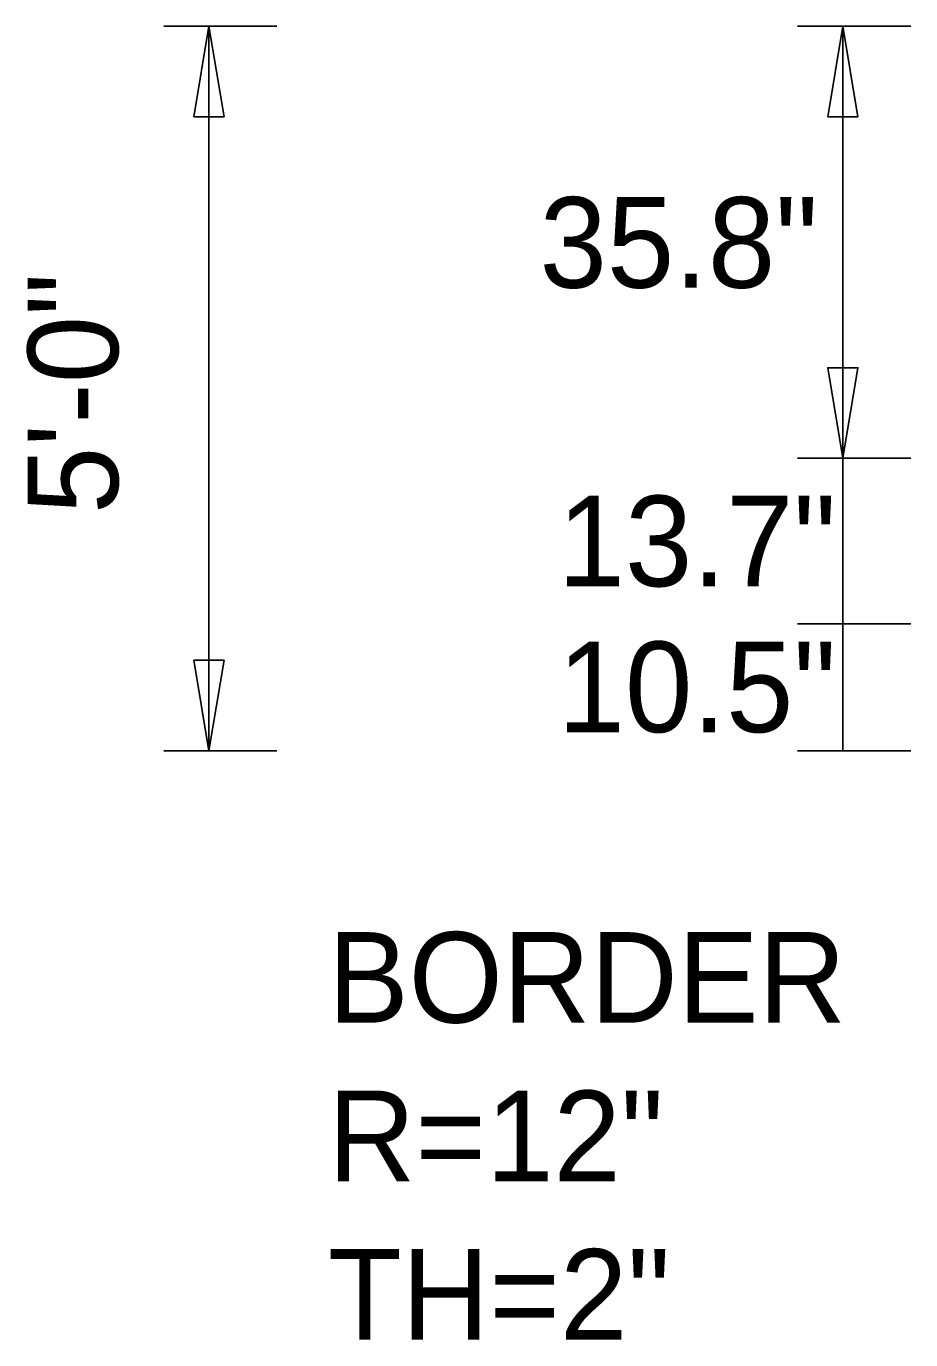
# Model space of a CAD drawing. Extents: x 1806251 to 1809821, y 414895 to 422886.
# Drawn here: x 1809675.816 to 1809676.549, y 415121.593 to 415122.681 of the extents above; entities that cross this region are included whole.
import ezdxf

# ---------------------------------------------------------------- set-up
doc = ezdxf.new("R2010")
doc.units = 0
doc.layers.add('GSDIMS', color=7, linetype='Continuous')

msp = doc.modelspace()

# ---------------------------------------------------------------- linework, layer by layer
at = {"layer": 'GSDIMS'}
for p, q in [((1809676.0238, 415122.6806), (1809675.9301, 415122.6806)), ((1809675.9676, 415122.0806), (1809675.9676, 415122.6806)), ((1809676.5488, 415122.6806), (1809676.4551, 415122.6806)), ((1809676.4926, 415122.3229), (1809676.4926, 415122.6806)), ((1809676.5488, 415122.3229), (1809676.4551, 415122.3229)), ((1809676.5488, 415122.3229), (1809676.4551, 415122.3229)), ((1809676.4926, 415122.3229), (1809676.4926, 415122.1859)), ((1809676.5488, 415122.1859), (1809676.4551, 415122.1859)), ((1809676.5488, 415122.1859), (1809676.4551, 415122.1859)), ((1809676.4926, 415122.0806), (1809676.4926, 415122.1859)), ((1809676.0238, 415122.0806), (1809675.9301, 415122.0806)), ((1809676.5488, 415122.0806), (1809676.4551, 415122.0806))]:
    msp.add_line(p, q, dxfattribs=at)
for points in [[(1809675.9676, 415122.6806), (1809675.9801, 415122.6056), (1809675.9551, 415122.6056)], [(1809676.4926, 415122.6806), (1809676.5051, 415122.6056), (1809676.4801, 415122.6056)], [(1809676.4926, 415122.3229), (1809676.5051, 415122.3979), (1809676.4801, 415122.3979)], [(1809675.9676, 415122.0806), (1809675.9801, 415122.1556), (1809675.9551, 415122.1556)]]:
    msp.add_lwpolyline(points, close=True, dxfattribs=at)

# ---------------------------------------------------------------- texts
for s, p in [('35.8"', (1809676.2414, 415122.4641)), ('13.7"', (1809676.2564, 415122.2169)), ('10.5"', (1809676.2564, 415122.0961)), ('BORDER', (1809676.0661, 415121.8556)), ('R=12"', (1809676.0661, 415121.7243)), ('TH=2"', (1809676.0661, 415121.5931))]:
    msp.add_text(s, height=0.075, dxfattribs=at).set_placement(p)
msp.add_text('5\'-0"', height=0.075, rotation=90, dxfattribs=at).set_placement((1809675.8924, 415122.2767))

doc.saveas('drawing.dxf')
